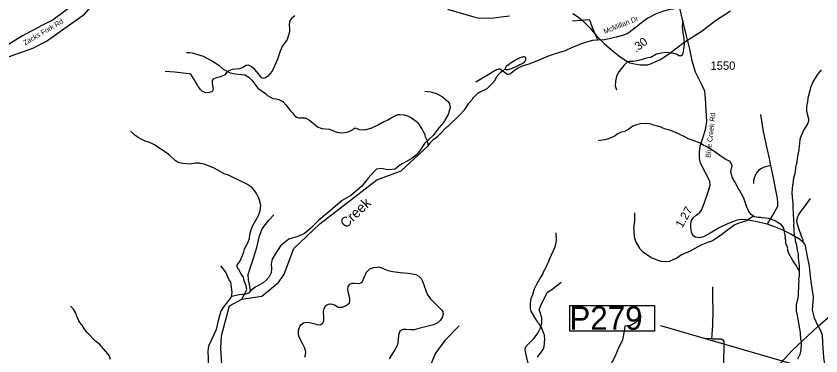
# Model space of a CAD drawing. Extents: x 1159738 to 1321356, y 736314 to 882035.
# Drawn here: x 1263584 to 1275602, y 812705 to 817778 of the extents above; entities that cross this region are included whole.
import ezdxf

# ---------------------------------------------------------------- set-up
doc = ezdxf.new("R2010")
doc.units = 0
for name, color, linetype in [('Exist Hydrographic Creek Single Shore', 7, 'Continuous'), ('Exist Hydrographic Creek Single Shore Label', 7, 'Continuous'), ('Exist Hydrographic Misc Water Feature', 7, 'Continuous'), ('Exist Road Non-System Type 51', 7, 'Continuous'), ('Exist Road Primary NC Attributed', 7, 'Continuous'), ('Exist Road Secondary Mileage Hundredths English Label', 7, 'Continuous'), ('Exist Road Secondary Structure Pipe Number Label', 7, 'Continuous'), ('Exist Road Secondary Type 41 Attributed', 7, 'Continuous'), ('Exist Road Secondary Type 51 Attributed', 7, 'Continuous'), ('Exist Road Secondary Type 51 Label', 7, 'Continuous'), ('Exist Road Secondary Type 51 Number Label', 7, 'Continuous')]:
    doc.layers.add(name, color=color, linetype=linetype)

msp = doc.modelspace()

# ---------------------------------------------------------------- linework, layer by layer
at = {"layer": 'Exist Hydrographic Creek Single Shore'}
for points in [[(1263311, 817115), (1263833, 817301), (1264036, 817405), (1264604, 817808), (1264990, 818250), (1265652, 818693), (1265704, 818774)], [(1264199, 808949), (1264352, 809209), (1264414, 809375), (1264553, 809605), (1264941, 810102), (1265357, 810410), (1266066, 811128), (1266487, 811966), (1266630, 812338), (1266659, 812504), (1266642, 812823), (1266653, 813007), (1266769, 813451), (1266957, 813552), (1267253, 813599), (1267500, 813801), (1267586, 813924), (1267729, 814311), (1268121, 814678), (1268971, 815334), (1269333, 815468), (1269735, 815841)]]:
    msp.add_lwpolyline(points, dxfattribs=at)
at = {"layer": 'Exist Hydrographic Misc Water Feature'}
for points in [[(1270027, 817880), (1270417, 817766), (1270480, 817752), (1270537, 817746), (1270718, 817753), (1270827, 817765), (1270952, 817784)], [(1271898, 817818), (1271966, 817772), (1272035, 817716), (1272098, 817657), (1272154, 817598), (1272252, 817485), (1272372, 817366), (1272506, 817251), (1272606, 817170), (1272702, 817105), (1272749, 817083), (1272793, 817069), (1272902, 817053), (1272961, 817049), (1273013, 817053), (1273072, 817071), (1273136, 817098), (1273202, 817132), (1273267, 817172), (1273346, 817226), (1273557, 817384), (1273829, 817558), (1274029, 817714), (1274254, 817858)], [(1266130, 817237), (1266171, 817237), (1266211, 817232), (1266377, 817181), (1266515, 817106), (1266609, 817044), (1266675, 816985), (1266778, 816930), (1266849, 816914), (1267001, 816901), (1267061, 816866), (1267106, 816824), (1267195, 816701), (1267309, 816623), (1267340, 816594), (1267371, 816571), (1267418, 816550), (1267466, 816544), (1267506, 816535), (1267565, 816505), (1267612, 816456), (1267683, 816365), (1267706, 816341), (1267710, 816333), (1267733, 816308), (1267737, 816300), (1267772, 816271), (1267790, 816262), (1267806, 816260), (1267886, 816259), (1267894, 816255), (1267910, 816254), (1267965, 816227), (1268086, 816125), (1268149, 816099), (1268265, 816089), (1268375, 816044), (1268407, 816039), (1268447, 816037), (1268528, 816045), (1268588, 816072), (1268646, 816111), (1268709, 816085), (1268765, 816079), (1268813, 816086), (1268894, 816111), (1268991, 816154), (1269032, 816179), (1269040, 816181), (1269052, 816190), (1269137, 816228), (1269186, 816258), (1269284, 816307), (1269316, 816310), (1269380, 816304), (1269427, 816291), (1269490, 816259), (1269561, 816205), (1269576, 816188), (1269584, 816186), (1269649, 816084), (1269674, 816035), (1269680, 816031), (1269690, 815974), (1269696, 815972), (1269702, 815962), (1269716, 815926), (1269735, 815841)], [(1270887, 816985), (1270901, 816981), (1270925, 816980), (1270982, 816996), (1270998, 817006), (1271006, 817005), (1271079, 817039), (1271104, 817054), (1271144, 817073), (1271177, 817094), (1271191, 817108), (1271198, 817119), (1271196, 817160), (1271171, 817168), (1271155, 817169), (1271107, 817154), (1271074, 817139), (1270993, 817092), (1270902, 817025), (1270888, 817007), (1270887, 816985)], [(1269735, 815841), (1269778, 815896), (1269823, 815942), (1269882, 815984), (1269924, 816031), (1270002, 816109), (1270008, 816110), (1270029, 816134), (1270045, 816145), (1270089, 816190), (1270156, 816248), (1270202, 816294), (1270283, 816384), (1270316, 816431), (1270345, 816480), (1270350, 816482), (1270399, 816540), (1270402, 816548), (1270414, 816564), (1270437, 816587), (1270478, 816626), (1270495, 816637), (1270586, 816680), (1270618, 816699), (1270699, 816779), (1270736, 816822), (1270770, 816885), (1270822, 816939), (1270853, 816966), (1270887, 816985)], [(1275282, 813970), (1275282, 814051), (1275269, 814163), (1275267, 814223), (1275253, 814284), (1275243, 814352), (1275225, 814421), (1275222, 814453), (1275211, 814493), (1275205, 814549), (1275203, 814613), (1275200, 814629), (1275199, 814669), (1275201, 814685), (1275198, 814710), (1275194, 814850), (1275188, 814902), (1275190, 814986), (1275177, 815074), (1275178, 815098), (1275174, 815114), (1275178, 815226), (1275182, 815234), (1275183, 815258), (1275187, 815274), (1275198, 815366), (1275216, 815429), (1275230, 815501), (1275232, 815557), (1275238, 815558), (1275244, 815576), (1275245, 815592), (1275249, 815600), (1275255, 815656), (1275274, 815759), (1275275, 815783), (1275279, 815791), (1275280, 815839), (1275287, 815871), (1275291, 815939), (1275313, 815998), (1275343, 816064), (1275400, 816159), (1275420, 816215), (1275423, 816239), (1275396, 816336), (1275393, 816368), (1275394, 816416), (1275404, 816481), (1275408, 816487), (1275414, 816559), (1275456, 816726), (1275481, 816789), (1275551, 816899), (1275613, 816977)], [(1266957, 813552), (1266970, 813583), (1267014, 813662), (1267027, 813702), (1267026, 813718), (1267019, 813750), (1266991, 813827), (1266977, 813879), (1266938, 813936), (1266908, 813993), (1266897, 814006), (1266886, 814038), (1266886, 814062), (1266928, 814125), (1266962, 814196), (1266963, 814204), (1266984, 814259), (1266994, 814299), (1267002, 814314), (1267002, 814322), (1267042, 814395), (1267071, 814460), (1267076, 814516), (1267088, 814572), (1267112, 814643), (1267201, 814800), (1267227, 814871), (1267238, 814951), (1267222, 815013), (1267224, 815020), (1267205, 815072), (1267175, 815131), (1267146, 815174), (1267113, 815211), (1267098, 815226), (1267041, 815265), (1266753, 815404), (1266688, 815424), (1266688, 815428), (1266542, 815507), (1266432, 815555), (1266392, 815568), (1266331, 815578), (1266324, 815584), (1266264, 815582), (1266184, 815568), (1266068, 815576), (1266004, 815592), (1265959, 815621), (1265878, 815698), (1265833, 815733), (1265652, 815857), (1265565, 815894), (1265510, 815912), (1265451, 815939), (1265404, 815967), (1265357, 816000), (1265296, 816056), (1265290, 816056)], [(1274594, 814790), (1274559, 814818), (1274528, 814861), (1274509, 814895), (1274494, 814928), (1274449, 815059), (1274384, 815179), (1274378, 815185), (1274339, 815269), (1274316, 815303), (1274284, 815366), (1274267, 815415), (1274258, 815459), (1274275, 815543), (1274245, 815608), (1274180, 815636), (1274113, 815680), (1274019, 815751), (1273939, 815803), (1273880, 815837), (1273856, 815846), (1273797, 815882), (1273693, 815920), (1273686, 815925), (1273619, 815947), (1273615, 815953), (1273552, 815987), (1273505, 816007), (1273458, 816032), (1273394, 816056), (1273339, 816076), (1273267, 816094), (1273221, 816115), (1273216, 816120), (1273164, 816137), (1273087, 816156), (1273065, 816165), (1273041, 816169), (1272986, 816173), (1272905, 816170), (1272833, 816152), (1272792, 816135), (1272735, 816091), (1272686, 816065), (1272678, 816057), (1272626, 816046), (1272618, 816047), (1272561, 816014), (1272528, 815991), (1272455, 815956), (1272430, 815947), (1272374, 815932), (1272277, 815917)], [(1274594, 814790), (1274490, 814720), (1274375, 814687), (1274315, 814662), (1274185, 814569), (1274120, 814513), (1274095, 814498), (1274062, 814471), (1273997, 814431), (1273948, 814409), (1273940, 814409), (1273882, 814388), (1273875, 814383), (1273821, 814363), (1273815, 814357), (1273765, 814334), (1273648, 814270), (1273518, 814212), (1273453, 814166), (1273420, 814147), (1273412, 814147), (1273343, 814116), (1273279, 814110), (1273219, 814115), (1273159, 814133), (1273073, 814170), (1273017, 814202), (1272967, 814237), (1272949, 814256), (1272943, 814258), (1272908, 814295), (1272897, 814312), (1272840, 814411), (1272818, 814476), (1272819, 814524), (1272815, 814530), (1272812, 814560), (1272813, 814592), (1272810, 814600), (1272810, 814624), (1272814, 814632), (1272816, 814696), (1272821, 814704), (1272824, 814824), (1272821, 814840)], [(1275282, 813970), (1275255, 814020), (1275242, 814038), (1275236, 814052), (1275184, 814130), (1275123, 814236), (1275105, 814305), (1275106, 814312), (1275091, 814357), (1275085, 814359), (1275083, 814365), (1275080, 814401), (1275077, 814409), (1275078, 814433), (1275070, 814465), (1275071, 814489), (1275067, 814498), (1275068, 814514), (1275064, 814522), (1275054, 814586), (1275047, 814610), (1275030, 814643), (1275003, 814670), (1274981, 814680), (1274918, 814722), (1274863, 814744), (1274818, 814757), (1274719, 814765), (1274704, 814769), (1274664, 814770), (1274616, 814782), (1274594, 814790)], [(1271372, 812685), (1271439, 812779), (1271452, 812803), (1271467, 812842), (1271479, 812954), (1271473, 813014), (1271432, 813129), (1271396, 813183), (1271376, 813205), (1271357, 813238), (1271328, 813277), (1271277, 813372), (1271265, 813413), (1271263, 813493), (1271273, 813564), (1271299, 813620), (1271313, 813675), (1271326, 813707), (1271360, 813778), (1271400, 813848), (1271427, 813888), (1271453, 813935), (1271461, 813959), (1271501, 814031), (1271523, 814091), (1271530, 814096), (1271552, 814161), (1271581, 814215), (1271633, 814333), (1271651, 814397), (1271656, 814429), (1271647, 814541)], [(1275257, 812659), (1275289, 812722), (1275298, 812746), (1275308, 812794), (1275311, 812906), (1275308, 812938), (1275304, 812946), (1275295, 813050), (1275285, 813115), (1275282, 813123), (1275275, 813179), (1275272, 813187), (1275269, 813219), (1275265, 813227), (1275241, 813356), (1275237, 813364), (1275237, 813420), (1275240, 813476), (1275263, 813571), (1275266, 813611), (1275270, 813783), (1275275, 813823), (1275274, 813847), (1275277, 813879), (1275281, 813895), (1275282, 813970)], [(1264994, 812653), (1264972, 812710), (1264955, 812738), (1264827, 812878), (1264771, 812926), (1264644, 813054), (1264639, 813056), (1264610, 813101), (1264604, 813105), (1264570, 813165), (1264537, 813204), (1264520, 813230), (1264499, 813273), (1264472, 813354), (1264443, 813403), (1264402, 813442), (1264394, 813444)]]:
    msp.add_lwpolyline(points, dxfattribs=at)
at = {"layer": 'Exist Road Non-System Type 51'}
for points in [[(1267739, 817789), (1267727, 817766), (1267699, 817748), (1267676, 817720), (1267664, 817686), (1267659, 817644), (1267668, 817586), (1267665, 817545), (1267653, 817493), (1267630, 817431), (1267595, 817381), (1267564, 817336), (1267525, 817253), (1267486, 817137), (1267447, 817039), (1267407, 816957), (1267337, 816876), (1267299, 816854), (1267274, 816849), (1267248, 816858), (1267210, 816910), (1267150, 816983), (1267092, 817026), (1267053, 817047), (1267018, 817042), (1266970, 817013), (1266921, 816990), (1266863, 816985), (1266809, 816982), (1266760, 816961), (1266723, 816927), (1266701, 816899), (1266636, 816873), (1266570, 816856), (1266525, 816837), (1266512, 816817), (1266512, 816773)], [(1272271, 817420), (1272255, 817461), (1272231, 817514), (1272177, 817641), (1272163, 817694), (1272151, 817715), (1272134, 817721), (1272027, 817711), (1271895, 817701)], [(1273540, 817706), (1273529, 817620), (1273539, 817530), (1273553, 817442), (1273559, 817360), (1273549, 817288), (1273547, 817242), (1273526, 817187), (1273515, 817184), (1273481, 817187), (1273455, 817206), (1273407, 817220), (1273331, 817228), (1273285, 817235), (1273220, 817227), (1273145, 817208), (1273060, 817160), (1273022, 817153), (1272965, 817138), (1272919, 817123), (1272880, 817114), (1272834, 817106), (1272793, 817100), (1272749, 817100), (1272708, 817092), (1272658, 817041), (1272583, 816946), (1272550, 816880), (1272535, 816805), (1272530, 816737), (1272550, 816679)], [(1272026, 817365), (1271890, 817309), (1271785, 817262), (1271684, 817228), (1271588, 817198), (1271495, 817167), (1271355, 817107), (1271238, 817062), (1271140, 817029), (1271069, 816997), (1271019, 816962), (1270978, 816927), (1270957, 816911), (1270939, 816908), (1270917, 816908), (1270890, 816925), (1270839, 816965), (1270810, 816986), (1270795, 816988), (1270760, 816977), (1270700, 816939), (1270644, 816907), (1270526, 816837), (1270448, 816794)], [(1266512, 816773), (1266523, 816717), (1266528, 816683), (1266511, 816652), (1266474, 816636), (1266418, 816635), (1266369, 816652), (1266338, 816681), (1266304, 816726), (1266245, 816833), (1266195, 816909), (1266167, 816916), (1266078, 816924), (1265954, 816943), (1265808, 816953)], [(1269687, 816658), (1269779, 816650), (1269870, 816617), (1269952, 816571), (1270028, 816510), (1270055, 816471), (1270065, 816407), (1270036, 816309), (1269964, 816189), (1269898, 816110), (1269812, 815998), (1269682, 815877), (1269606, 815760), (1269565, 815707), (1269494, 815651), (1269316, 815551), (1269242, 815495), (1269194, 815488), (1269130, 815485), (1269046, 815505), (1268968, 815495), (1268927, 815455), (1268840, 815358), (1268741, 815233), (1268584, 815102), (1268454, 815026), (1268284, 814881), (1268106, 814730), (1267984, 814613), (1267892, 814534), (1267790, 814489), (1267658, 814448), (1267533, 814346), (1267452, 814224), (1267410, 814149), (1267392, 814078), (1267397, 814006), (1267392, 813945), (1267364, 813887), (1267318, 813836), (1267272, 813798), (1267163, 813737), (1267082, 813678), (1267054, 813641), (1267014, 813625), (1266914, 813615), (1266800, 813590)], [(1274699, 816311), (1274740, 816054), (1274791, 815827), (1274830, 815651), (1274849, 815547)], [(1274849, 815547), (1274745, 815520), (1274705, 815496), (1274672, 815474), (1274641, 815438), (1274620, 815399), (1274605, 815357), (1274595, 815324), (1274595, 815281)], [(1274849, 815547), (1274891, 815362), (1274922, 815179), (1274948, 815054), (1274953, 814993), (1274953, 814953), (1274949, 814925), (1274908, 814854), (1274840, 814744), (1274807, 814680)], [(1275336, 814403), (1275336, 814440), (1275319, 814479), (1275267, 814620), (1275251, 814672), (1275245, 814716), (1275251, 814767), (1275265, 814807), (1275301, 814859), (1275357, 814929), (1275447, 815057)], [(1267084, 813683), (1267074, 813744), (1267056, 813843), (1267048, 813920), (1267074, 813999), (1267127, 814162), (1267181, 814325), (1267219, 814498), (1267260, 814600), (1267356, 814732), (1267433, 814810)], [(1266800, 813590), (1266808, 813653), (1266802, 813730), (1266792, 813804), (1266764, 813842), (1266739, 813895), (1266718, 813954), (1266642, 814048)], [(1267894, 812685), (1267904, 812719), (1267909, 812765), (1267895, 812822), (1267865, 812881), (1267813, 812983), (1267799, 813022), (1267801, 813089), (1267821, 813145), (1267836, 813170), (1267877, 813198), (1267917, 813208), (1267970, 813205), (1268051, 813184), (1268086, 813171), (1268132, 813176), (1268162, 813198), (1268177, 813230), (1268181, 813279), (1268176, 813365), (1268181, 813404), (1268208, 813457), (1268250, 813478), (1268285, 813484), (1268336, 813467), (1268395, 813435), (1268458, 813435), (1268515, 813458), (1268562, 813495), (1268569, 813522), (1268569, 813553), (1268556, 813609), (1268540, 813661), (1268537, 813702), (1268542, 813740), (1268567, 813774), (1268600, 813791), (1268638, 813791), (1268706, 813784), (1268734, 813794), (1268756, 813815), (1268783, 813878), (1268816, 813954), (1268864, 814005), (1268925, 814027), (1268974, 814032), (1269007, 814034), (1269063, 814012), (1269141, 813981), (1269210, 813964), (1269320, 813952), (1269443, 813939), (1269553, 813919), (1269598, 813897), (1269632, 813863), (1269652, 813821), (1269676, 813750), (1269722, 813626), (1269765, 813561), (1269885, 813443), (1269936, 813392), (1269954, 813363), (1269959, 813326), (1269946, 813279), (1269915, 813233), (1269885, 813205), (1269819, 813171), (1269596, 813112), (1269529, 813093), (1269478, 813093), (1269402, 813100), (1269357, 813097), (1269316, 813076), (1269296, 813016), (1269291, 812945), (1269279, 812872), (1269245, 812806), (1269156, 812663)], [(1271189, 812835), (1271229, 812878), (1271322, 812972), (1271373, 813045), (1271416, 813122), (1271433, 813187), (1271433, 813272), (1271410, 813352), (1271396, 813396), (1271424, 813467), (1271473, 813572), (1271518, 813657), (1271583, 813694), (1271722, 813807)], [(1273984, 813734), (1273984, 813576), (1273986, 813378), (1273981, 813161), (1273970, 812962)], [(1266800, 813590), (1266741, 813513), (1266670, 813424), (1266642, 813371), (1266601, 813233), (1266571, 813101), (1266495, 812935), (1266456, 812851), (1266449, 812779), (1266451, 812655), (1266446, 812517), (1266411, 812438), (1266342, 812344), (1266253, 812230), (1266202, 812140), (1266182, 812079), (1266144, 811871), (1266100, 811756), (1266037, 811610), (1265956, 811488), (1265882, 811346), (1265829, 811269), (1265731, 811155)], [(1272351, 810767), (1272317, 810857), (1272306, 810925), (1272320, 810985), (1272367, 811145), (1272404, 811262), (1272412, 811320), (1272397, 811378), (1272279, 811614), (1272224, 811729), (1272200, 811820), (1272195, 811945), (1272211, 812057), (1272307, 812272), (1272446, 812539), (1272537, 812708), (1272582, 812830), (1272644, 812947), (1272667, 813074), (1272678, 813155), (1272752, 813158), (1272826, 813203), (1272888, 813252), (1272922, 813305)], [(1270202, 813153), (1269986, 812937), (1269848, 812748), (1269741, 812496), (1269674, 812321), (1269664, 812254), (1269662, 812183), (1269667, 812130), (1269682, 812095), (1269719, 812066), (1269757, 812039), (1269787, 812036), (1269824, 812032), (1269849, 812022), (1269866, 811997), (1269883, 811943), (1269951, 811765)], [(1273970, 812962), (1273853, 812966)], [(1273970, 812962), (1274047, 812961), (1274087, 812961), (1274115, 812958), (1274138, 812944), (1274152, 812919), (1274152, 812858), (1274146, 812623), (1274149, 812466), (1274244, 812372), (1274431, 812189), (1274524, 812084)], [(1270574, 810402), (1270602, 810538), (1270653, 810657), (1270707, 810799), (1270761, 810915), (1270815, 811023), (1270923, 811250), (1271033, 811494), (1271121, 811704), (1271200, 811864), (1271234, 812034), (1271246, 812133), (1271249, 812210), (1271297, 812352), (1271302, 812403), (1271288, 812459), (1271243, 812539), (1271220, 812630), (1271186, 812791), (1271189, 812835)]]:
    msp.add_lwpolyline(points, dxfattribs=at)
at = {"layer": 'Exist Road Primary NC Attributed'}
for points in [[(1275560, 813147), (1275886, 813430), (1276353, 813831), (1276806, 814217), (1276961, 814331)], [(1273385, 811133), (1273440, 811151), (1273610, 811221), (1273750, 811301), (1273883, 811400), (1274059, 811579), (1274524, 812084), (1275180, 812792), (1275560, 813147)]]:
    msp.add_lwpolyline(points, dxfattribs=at)
at = {"layer": 'Exist Road Secondary Structure Pipe Number Label'}
msp.add_line((1275589, 812463), (1273214, 813152), dxfattribs=at)
msp.add_lwpolyline([(1271853, 813459), (1273119, 813459), (1273119, 813075), (1271853, 813075)], close=True, dxfattribs=at)
at = {"layer": 'Exist Road Secondary Type 41 Attributed'}
msp.add_lwpolyline([(1273491, 817915), (1273396, 817884), (1273325, 817873), (1273252, 817850), (1273144, 817812), (1273019, 817748), (1272943, 817695), (1272849, 817619), (1272739, 817535), (1272710, 817515), (1272639, 817488), (1272546, 817463), (1272458, 817442), (1272369, 817423), (1272271, 817420), (1272192, 817412), (1272102, 817391), (1272026, 817365)], dxfattribs=at)
at = {"layer": 'Exist Road Secondary Type 51 Attributed'}
for points in [[(1265864, 819109), (1265564, 818816), (1265347, 818623), (1265238, 818559), (1265130, 818494), (1264698, 818159), (1264428, 817937), (1264139, 817722), (1263968, 817639), (1263678, 817485), (1263468, 817353)], [(1275560, 813147), (1275505, 813269), (1275477, 813393), (1275485, 813508), (1275489, 813583), (1275459, 813818), (1275436, 813983), (1275430, 814043), (1275409, 814165), (1275388, 814271), (1275365, 814367), (1275336, 814403), (1275274, 814455), (1275153, 814523), (1275022, 814586), (1274898, 814637), (1274800, 814671), (1274624, 814712), (1274491, 814737), (1274413, 814740), (1274338, 814726), (1274281, 814709), (1274199, 814672), (1274085, 814618), (1273950, 814536), (1273848, 814482), (1273785, 814470), (1273731, 814478), (1273705, 814494), (1273687, 814518), (1273671, 814553), (1273661, 814631), (1273660, 814684), (1273671, 814728), (1273694, 814767), (1273738, 814807), (1273796, 814845), (1273820, 814883), (1273859, 814981), (1273923, 815168), (1273946, 815256), (1273944, 815304), (1273926, 815346), (1273872, 815448), (1273803, 815581), (1273787, 815656), (1273789, 815746), (1273798, 815838), (1273827, 815924), (1273879, 816084), (1273898, 816199), (1273878, 816549), (1273867, 816659), (1273833, 816734), (1273728, 816939), (1273678, 817109), (1273646, 817287), (1273593, 817482), (1273540, 817706), (1273491, 817915)], [(1275560, 813147), (1275591, 813095), (1275621, 813020), (1275628, 812893), (1275639, 812682), (1275655, 812589), (1275668, 812549), (1275693, 812509)]]:
    msp.add_lwpolyline(points, dxfattribs=at)

# ---------------------------------------------------------------- texts
at = {"layer": 'Exist Hydrographic Creek Single Shore Label'}
msp.add_text('Creek', height=150, rotation=43.6322, dxfattribs=at).set_placement((1268509, 814603))
at = {"layer": 'Exist Road Secondary Mileage Hundredths English Label'}
for s, rotation, p in [('.30', 37.1238, (1272841, 817231)), ('1.27', 60.2719, (1273531, 814605))]:
    msp.add_text(s, height=125, rotation=rotation, dxfattribs=at).set_placement(p)
at = {"layer": 'Exist Road Secondary Structure Pipe Number Label'}
msp.add_text('P279', height=350, dxfattribs=at).set_placement((1271846, 813095))
at = {"layer": 'Exist Road Secondary Type 51 Label'}
for s, rotation, p in [('McMillan Dr', 21.8933, (1272374, 817511)), ('Zacks Fork Rd', 30.0831, (1263715, 817339)), ('Blue Creek Rd', 83.6956, (1273953, 815661))]:
    msp.add_text(s, height=75, rotation=rotation, dxfattribs=at).set_placement(p)
at = {"layer": 'Exist Road Secondary Type 51 Number Label'}
msp.add_text('1550', height=125, dxfattribs=at).set_placement((1273953, 816976))

doc.saveas('drawing.dxf')
